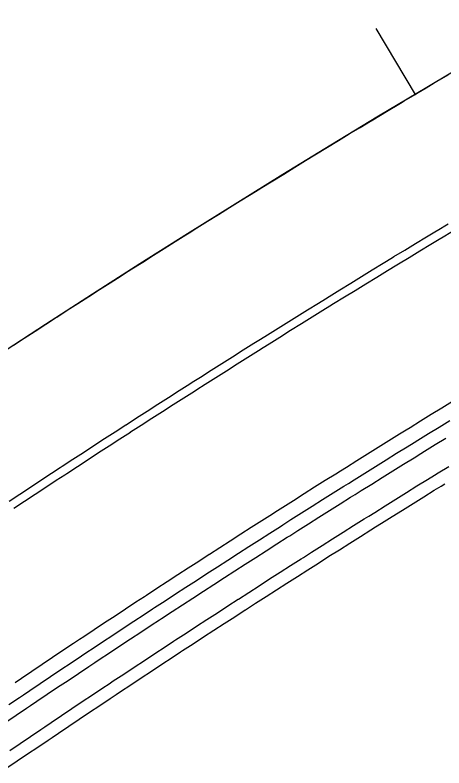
# Model space of a CAD drawing. Extents: x 2145147 to 2158018, y 137519 to 148068.
# Drawn here: x 2151897.6 to 2151931.2, y 142652.2 to 142711 of the extents above; entities that cross this region are included whole.
import ezdxf

# ---------------------------------------------------------------- set-up
doc = ezdxf.new("R2010")
doc.units = 0
doc.layers.add('PR_Align_Ramp_B', color=7, linetype='Continuous')
doc.layers.add('PR_Phasing_Pavement_1', color=7, linetype='Continuous')

msp = doc.modelspace()

# ---------------------------------------------------------------- linework, layer by layer
at = {"layer": 'PR_Align_Ramp_B'}
msp.add_lwpolyline([(2151925.835, 142709.973), (2151928.912, 142704.822)], dxfattribs=at)
msp.add_arc((2152418.635, 141885.028), 954.93, 90.409832, 123.94985, dxfattribs=at)
at = {"layer": 'PR_Phasing_Pavement_1'}
for points in [[(2151897.524, 142685.237), (2151898.362, 142685.782), (2151899.201, 142686.327), (2151900.04, 142686.87), (2151900.88, 142687.413), (2151900.895, 142687.422), (2151901.721, 142687.955), (2151902.562, 142688.495), (2151903.403, 142689.035), (2151904.246, 142689.574), (2151905.089, 142690.113), (2151905.932, 142690.65), (2151906.125, 142690.773), (2151906.776, 142691.187), (2151907.62, 142691.722), (2151908.465, 142692.257), (2151909.311, 142692.791), (2151910.157, 142693.323), (2151911.004, 142693.856), (2151911.377, 142694.089), (2151911.851, 142694.387), (2151912.699, 142694.917), (2151913.547, 142695.446), (2151914.396, 142695.975), (2151915.246, 142696.502), (2151916.096, 142697.029), (2151916.65, 142697.372), (2151916.946, 142697.555), (2151917.798, 142698.08), (2151918.649, 142698.604), (2151919.502, 142699.127), (2151920.354, 142699.649), (2151921.208, 142700.171), (2151921.944, 142700.619), (2151922.062, 142700.691), (2151922.916, 142701.211), (2151923.771, 142701.729), (2151924.626, 142702.247), (2151925.422, 142702.728), (2151925.483, 142702.764), (2151926.339, 142703.28), (2151926.67, 142703.479), (2151927.196, 142703.795), (2151927.259, 142703.833), (2151927.919, 142704.228), (2151928.054, 142704.309), (2151928.912, 142704.822), (2151929.169, 142704.976), (2151929.771, 142705.335), (2151930.192, 142705.586), (2151930.42, 142705.721), (2151930.63, 142705.846), (2151931.49, 142706.357)], [(2151897.19, 142673.056), (2151898.016, 142673.602), (2151898.842, 142674.146), (2151899.668, 142674.69), (2151900.496, 142675.233), (2151901.164, 142675.671), (2151901.323, 142675.775), (2151902.152, 142676.317), (2151902.981, 142676.857), (2151903.81, 142677.397), (2151904.64, 142677.935), (2151905.471, 142678.473), (2151906.302, 142679.01), (2151906.317, 142679.02), (2151907.134, 142679.546), (2151907.966, 142680.081), (2151908.799, 142680.616), (2151909.632, 142681.149), (2151910.466, 142681.682), (2151911.301, 142682.214), (2151911.492, 142682.335), (2151912.136, 142682.744), (2151912.972, 142683.274), (2151913.808, 142683.803), (2151914.645, 142684.332), (2151915.482, 142684.859), (2151916.32, 142685.386), (2151916.689, 142685.617), (2151917.158, 142685.911), (2151917.997, 142686.436), (2151918.837, 142686.96), (2151919.677, 142687.483), (2151920.517, 142688.005), (2151921.358, 142688.526), (2151921.907, 142688.865), (2151922.2, 142689.046), (2151923.042, 142689.566), (2151923.885, 142690.084), (2151924.728, 142690.602), (2151925.572, 142691.119), (2151926.417, 142691.634), (2151927.145, 142692.079), (2151927.262, 142692.149), (2151928.107, 142692.664), (2151928.953, 142693.177), (2151929.8, 142693.689), (2151930.587, 142694.165), (2151930.647, 142694.201), (2151931.494, 142694.711)], [(2151897.558, 142672.5), (2151898.383, 142673.045), (2151899.209, 142673.59), (2151900.035, 142674.133), (2151900.861, 142674.676), (2151901.529, 142675.113), (2151901.688, 142675.218), (2151902.516, 142675.759), (2151903.345, 142676.299), (2151904.173, 142676.838), (2151905.003, 142677.376), (2151905.833, 142677.913), (2151906.664, 142678.45), (2151906.678, 142678.46), (2151907.495, 142678.986), (2151908.326, 142679.521), (2151909.159, 142680.055), (2151909.991, 142680.588), (2151910.825, 142681.12), (2151911.659, 142681.651), (2151911.85, 142681.773), (2151912.493, 142682.182), (2151913.328, 142682.711), (2151914.164, 142683.24), (2151915, 142683.768), (2151915.837, 142684.295), (2151916.674, 142684.821), (2151917.043, 142685.052), (2151917.512, 142685.346), (2151918.35, 142685.87), (2151919.189, 142686.394), (2151920.029, 142686.916), (2151920.869, 142687.438), (2151921.709, 142687.959), (2151922.257, 142688.298), (2151922.55, 142688.479), (2151923.392, 142688.998), (2151924.234, 142689.516), (2151925.077, 142690.033), (2151925.92, 142690.55), (2151926.764, 142691.065), (2151927.492, 142691.509), (2151927.608, 142691.58), (2151928.453, 142692.094), (2151929.299, 142692.607), (2151930.145, 142693.119), (2151930.932, 142693.594), (2151930.991, 142693.63), (2151931.838, 142694.14)], [(2151897.641, 142658.893), (2151898.14, 142659.229), (2151898.951, 142659.774), (2151899.762, 142660.317), (2151900.574, 142660.86), (2151901.387, 142661.402), (2151902.201, 142661.944), (2151902.685, 142662.266), (2151903.014, 142662.484), (2151903.829, 142663.024), (2151904.644, 142663.562), (2151905.459, 142664.1), (2151906.275, 142664.637), (2151907.092, 142665.173), (2151907.751, 142665.605), (2151907.909, 142665.708), (2151908.727, 142666.243), (2151909.546, 142666.776), (2151910.365, 142667.309), (2151911.184, 142667.841), (2151912.004, 142668.372), (2151912.825, 142668.902), (2151912.839, 142668.911), (2151913.646, 142669.431), (2151914.467, 142669.96), (2151915.29, 142670.487), (2151916.113, 142671.014), (2151916.936, 142671.54), (2151917.76, 142672.065), (2151917.949, 142672.185), (2151918.584, 142672.589), (2151919.409, 142673.112), (2151920.235, 142673.634), (2151921.061, 142674.156), (2151921.888, 142674.676), (2151922.715, 142675.196), (2151923.079, 142675.425), (2151923.542, 142675.715), (2151924.371, 142676.233), (2151925.2, 142676.75), (2151926.029, 142677.266), (2151926.859, 142677.782), (2151927.689, 142678.296), (2151928.23, 142678.631), (2151928.52, 142678.81), (2151929.352, 142679.323), (2151930.184, 142679.835), (2151931.016, 142680.346), (2151931.85, 142680.856)], [(2151898.292, 142657.926), (2151898.791, 142658.261), (2151899.601, 142658.805), (2151900.411, 142659.348), (2151901.222, 142659.89), (2151902.034, 142660.431), (2151902.846, 142660.972), (2151903.331, 142661.294), (2151903.659, 142661.512), (2151904.473, 142662.051), (2151905.287, 142662.589), (2151906.101, 142663.126), (2151906.916, 142663.662), (2151907.732, 142664.197), (2151908.39, 142664.629), (2151908.548, 142664.732), (2151909.365, 142665.266), (2151910.182, 142665.799), (2151911, 142666.331), (2151911.819, 142666.862), (2151912.638, 142667.392), (2151913.457, 142667.922), (2151913.472, 142667.931), (2151914.277, 142668.45), (2151915.098, 142668.978), (2151915.919, 142669.505), (2151916.741, 142670.031), (2151917.563, 142670.556), (2151918.386, 142671.08), (2151918.575, 142671.2), (2151919.21, 142671.604), (2151920.034, 142672.126), (2151920.858, 142672.648), (2151921.683, 142673.169), (2151922.509, 142673.689), (2151923.335, 142674.208), (2151923.699, 142674.436), (2151924.162, 142674.726), (2151924.989, 142675.244), (2151925.817, 142675.76), (2151926.645, 142676.276), (2151927.474, 142676.79), (2151928.303, 142677.304), (2151928.844, 142677.639), (2151929.133, 142677.817), (2151929.964, 142678.33), (2151930.795, 142678.841), (2151931.626, 142679.351)], [(2151898.856, 142657.088), (2151899.354, 142657.423), (2151900.163, 142657.966), (2151900.973, 142658.508), (2151901.783, 142659.05), (2151902.594, 142659.591), (2151903.405, 142660.131), (2151903.889, 142660.452), (2151904.217, 142660.67), (2151905.03, 142661.208), (2151905.843, 142661.746), (2151906.657, 142662.282), (2151907.471, 142662.818), (2151908.286, 142663.353), (2151908.944, 142663.784), (2151909.101, 142663.887), (2151909.917, 142664.42), (2151910.733, 142664.952), (2151911.55, 142665.484), (2151912.368, 142666.014), (2151913.186, 142666.544), (2151914.005, 142667.073), (2151914.019, 142667.082), (2151914.824, 142667.601), (2151915.644, 142668.128), (2151916.464, 142668.654), (2151917.285, 142669.18), (2151918.106, 142669.704), (2151918.928, 142670.228), (2151919.117, 142670.348), (2151919.751, 142670.751), (2151920.574, 142671.273), (2151921.398, 142671.794), (2151922.222, 142672.314), (2151923.047, 142672.834), (2151923.872, 142673.352), (2151924.235, 142673.58), (2151924.698, 142673.87), (2151925.524, 142674.387), (2151926.351, 142674.903), (2151927.178, 142675.418), (2151928.006, 142675.932), (2151928.835, 142676.446), (2151929.375, 142676.779), (2151929.664, 142676.958), (2151930.493, 142677.47), (2151931.324, 142677.98)], [(2151899.973, 142655.429), (2151900.47, 142655.763), (2151901.277, 142656.305), (2151902.085, 142656.846), (2151902.894, 142657.387), (2151903.703, 142657.926), (2151904.513, 142658.465), (2151904.995, 142658.786), (2151905.323, 142659.003), (2151906.134, 142659.54), (2151906.945, 142660.077), (2151907.757, 142660.612), (2151908.569, 142661.147), (2151909.382, 142661.68), (2151910.039, 142662.11), (2151910.196, 142662.213), (2151911.01, 142662.745), (2151911.825, 142663.276), (2151912.64, 142663.807), (2151913.456, 142664.336), (2151914.272, 142664.865), (2151915.089, 142665.392), (2151915.104, 142665.402), (2151915.907, 142665.919), (2151916.725, 142666.445), (2151917.543, 142666.971), (2151918.362, 142667.495), (2151919.182, 142668.018), (2151920.002, 142668.541), (2151920.19, 142668.66), (2151920.823, 142669.063), (2151921.644, 142669.584), (2151922.466, 142670.104), (2151923.289, 142670.623), (2151924.112, 142671.141), (2151924.935, 142671.658), (2151925.298, 142671.886), (2151925.759, 142672.175), (2151926.584, 142672.691), (2151927.409, 142673.206), (2151928.234, 142673.719), (2151929.061, 142674.233), (2151929.887, 142674.745), (2151930.426, 142675.078), (2151930.715, 142675.256), (2151931.542, 142675.767)], [(2151900.532, 142654.599), (2151901.028, 142654.933), (2151901.834, 142655.474), (2151902.642, 142656.015), (2151903.449, 142656.555), (2151904.257, 142657.094), (2151905.066, 142657.633), (2151905.548, 142657.953), (2151905.876, 142658.17), (2151906.685, 142658.706), (2151907.496, 142659.242), (2151908.307, 142659.777), (2151909.119, 142660.311), (2151909.931, 142660.844), (2151910.586, 142661.274), (2151910.743, 142661.376), (2151911.557, 142661.908), (2151912.371, 142662.438), (2151913.185, 142662.968), (2151914, 142663.497), (2151914.815, 142664.025), (2151915.631, 142664.552), (2151915.646, 142664.562), (2151916.448, 142665.079), (2151917.265, 142665.604), (2151918.083, 142666.129), (2151918.901, 142666.652), (2151919.72, 142667.175), (2151920.539, 142667.697), (2151920.727, 142667.817), (2151921.359, 142668.218), (2151922.179, 142668.739), (2151923, 142669.258), (2151923.822, 142669.777), (2151924.644, 142670.295), (2151925.467, 142670.811), (2151925.829, 142671.039), (2151926.29, 142671.327), (2151927.113, 142671.843), (2151927.938, 142672.357), (2151928.762, 142672.87), (2151929.588, 142673.383), (2151930.414, 142673.895), (2151930.952, 142674.227), (2151931.24, 142674.405)], [(2151897.168, 142657.167), (2151897.977, 142657.713), (2151898.292, 142657.926)], [(2151896.926, 142655.784), (2151897.733, 142656.33), (2151898.541, 142656.875), (2151898.856, 142657.088)], [(2151897.242, 142653.583), (2151898.047, 142654.128), (2151898.853, 142654.673), (2151899.659, 142655.217), (2151899.973, 142655.429)], [(2151897, 142652.209), (2151897.803, 142652.755), (2151898.607, 142653.3), (2151899.412, 142653.844), (2151900.218, 142654.388), (2151900.532, 142654.599)]]:
    msp.add_lwpolyline(points, dxfattribs=at)

doc.saveas('drawing.dxf')
